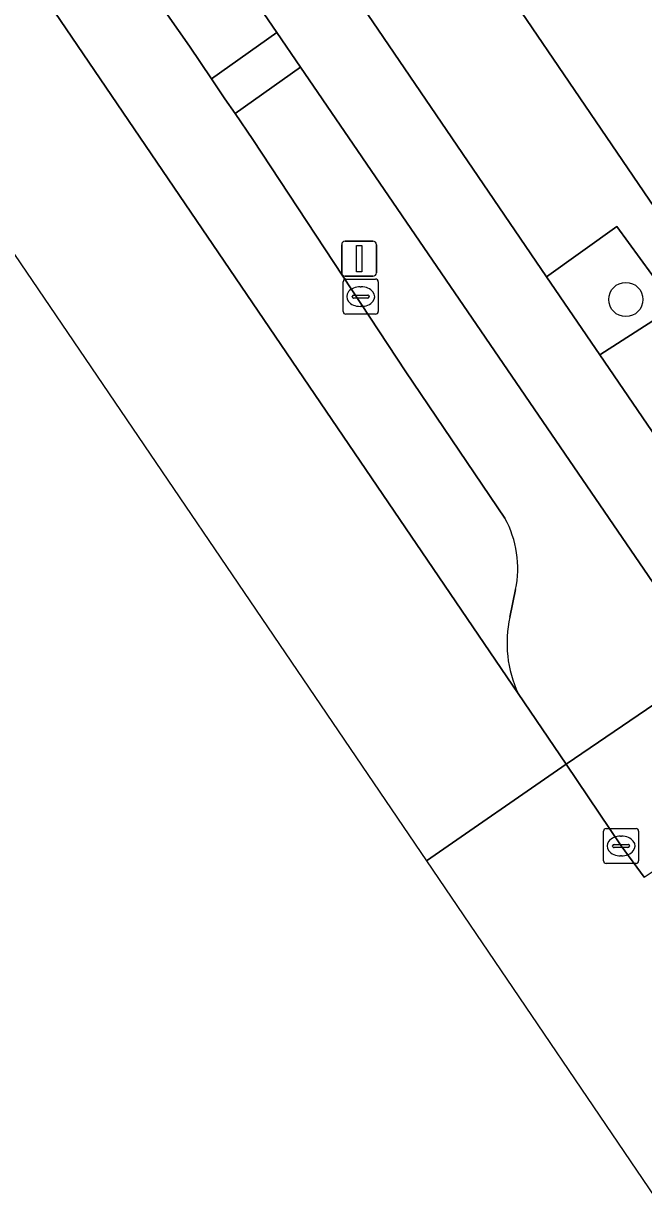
# Model space of a CAD drawing. Extents: x 160030 to 160839, y 385325 to 386450.
# Drawn here: x 160149.04 to 160166.74, y 385910.99 to 385944.45 of the extents above; entities that cross this region are included whole.
import ezdxf

# ---------------------------------------------------------------- set-up
doc = ezdxf.new("R2010")
doc.units = 0
for name, color, linetype in [('IMGEO_Berm_groen', 7, 'Continuous'), ('IMGEO_Boom', 7, 'Continuous'), ('IMGEO_Erf', 7, 'Continuous'), ('IMGEO_Fietspad_gesloten', 7, 'Continuous'), ('IMGEO_Groenvoorziening', 7, 'Continuous'), ('IMGEO_Kolk', 7, 'Continuous'), ('IMGEO_Lichtmast', 7, 'Continuous'), ('IMGEO_Parkeervlak_open', 7, 'Continuous'), ('IMGEO_Rijbaan_lokaal_gesloten', 7, 'Continuous'), ('IMGEO_Voetpad_open', 7, 'Continuous')]:
    doc.layers.add(name, color=color, linetype=linetype)

msp = doc.modelspace()

# ---------------------------------------------------------------- linework, layer by layer
at = {"layer": 'IMGEO_Berm_groen'}
for points in [[(160144.062, 385957.793), (160147.921, 385952.147), (160153.786, 385943.798), (160154.411, 385942.868), (160156.275, 385944.192), (160144.649, 385961.187)], [(160156.952, 385943.201), (160155.085, 385941.875), (160155.591, 385941.138), (160159.959, 385934.498), (160162.787, 385930.322)], [(160163.163, 385925.317), (160164.54, 385923.307), (160168.644, 385926.099), (160156.952, 385943.201)], [(160163.09, 385928.288), (160162.928, 385927.501)]]:
    msp.add_lwpolyline(points, dxfattribs=at)
for centre, radius, start, end in [((160160.191, 385928.896), 2.962, 348.1638, 28.782), ((160166.296, 385926.759), 3.449, 167.5702, 204.7126)]:
    msp.add_arc(centre, radius, start, end, dxfattribs=at)
at = {"layer": 'IMGEO_Boom'}
msp.add_circle((160166.238, 385936.567), 0.489, dxfattribs=at)
at = {"layer": 'IMGEO_Erf'}
msp.add_lwpolyline([(160124.511, 386001.685), (160125.658, 386000), (160176.803, 385924.884)], dxfattribs=at)
at = {"layer": 'IMGEO_Fietspad_gesloten'}
msp.add_lwpolyline([(160144.649, 385961.187), (160156.275, 385944.192), (160156.952, 385943.201), (160168.644, 385926.099), (160170.472, 385927.74), (160169.812, 385928.661), (160165.492, 385934.989), (160163.973, 385937.215), (160158.87, 385944.704), (160157.155, 385947.225), (160152.08, 385954.685), (160150.233, 385957.4), (160145.465, 385964.411), (160143.914, 385966.694), (160138.5, 385974.658), (160136.979, 385976.896), (160131.713, 385984.643), (160130.172, 385986.909), (160124.758, 385994.871), (160123.429, 385996.826), (160122.081, 385998.808), (160113.781, 386010.901)], dxfattribs=at)
at = {"layer": 'IMGEO_Groenvoorziening'}
msp.add_lwpolyline([(160165.492, 385934.989), (160167.643, 385936.37), (160165.985, 385938.649), (160163.973, 385937.215)], close=True, dxfattribs=at)
at = {"layer": 'IMGEO_Kolk'}
for p, q in [((160158.17, 385936.224), (160158.17, 385937.076)), ((160158.245, 385937.15), (160159.097, 385937.15)), ((160159.171, 385937.076), (160159.171, 385936.224)), ((160158.472, 385936.693), (160158.87, 385936.693)), ((160158.658, 385936.93), (160158.683, 385936.93)), ((160158.429, 385936.644), (160158.429, 385936.656)), ((160158.867, 385936.607), (160158.469, 385936.607)), ((160158.681, 385936.37), (160158.656, 385936.37)), ((160158.913, 385936.656), (160158.913, 385936.644)), ((160159.097, 385936.15), (160158.245, 385936.15)), ((160165.602, 385920.541), (160165.602, 385921.393)), ((160165.677, 385921.467), (160166.529, 385921.467)), ((160166.603, 385921.393), (160166.603, 385920.541)), ((160165.861, 385920.961), (160165.861, 385920.973)), ((160165.904, 385921.01), (160166.302, 385921.01)), ((160166.09, 385921.247), (160166.115, 385921.247)), ((160166.345, 385920.973), (160166.345, 385920.961)), ((160166.299, 385920.924), (160165.901, 385920.924)), ((160166.113, 385920.687), (160166.088, 385920.687)), ((160166.529, 385920.467), (160165.677, 385920.467))]:
    msp.add_line(p, q, dxfattribs=at)
for points in [[(160158.17, 385936.224), (160158.17, 385937.076)], [(160158.245, 385937.15), (160159.097, 385937.15)], [(160159.171, 385937.076), (160159.171, 385936.224)], [(160159.097, 385936.15), (160158.245, 385936.15)], [(160165.602, 385920.541), (160165.602, 385921.393)], [(160165.677, 385921.467), (160166.529, 385921.467)], [(160166.603, 385921.393), (160166.603, 385920.541)], [(160166.529, 385920.467), (160165.677, 385920.467)]]:
    msp.add_lwpolyline(points, dxfattribs=at)
for centre, radius, start, end in [((160158.247, 385937.074), 0.0765, 91.552, 178.448), ((160158.247, 385937.074), 0.0765, 91.552, 178.448), ((160159.095, 385937.074), 0.0765, 1.552, 88.448), ((160159.095, 385937.074), 0.0765, 1.552, 88.448), ((160158.469, 385936.653), 0.0403, 85.8775, 175.7526), ((160158.874, 385936.655), 0.0386, 1.7309, 96.639), ((160158.466, 385936.643), 0.0366, 178.938, 274.7102), ((160158.87, 385936.65), 0.043, 264.8664, 352.4533), ((160158.247, 385936.226), 0.0765, 181.552, 268.448), ((160158.247, 385936.226), 0.0765, 181.552, 268.448), ((160159.095, 385936.226), 0.0765, 271.552, 358.448), ((160159.095, 385936.226), 0.0765, 271.552, 358.448), ((160165.679, 385921.391), 0.0765, 91.552, 178.448), ((160165.679, 385921.391), 0.0765, 91.552, 178.448), ((160166.527, 385921.391), 0.0765, 1.552, 88.448), ((160166.527, 385921.391), 0.0765, 1.552, 88.448), ((160165.901, 385920.97), 0.0403, 85.8775, 175.7526), ((160165.898, 385920.96), 0.0366, 178.938, 274.7102), ((160166.302, 385920.967), 0.043, 264.8664, 352.4533), ((160166.306, 385920.972), 0.0386, 1.7309, 96.639), ((160165.679, 385920.543), 0.0765, 181.552, 268.448), ((160165.679, 385920.543), 0.0765, 181.552, 268.448), ((160166.527, 385920.543), 0.0765, 271.552, 358.448), ((160166.527, 385920.543), 0.0765, 271.552, 358.448)]:
    msp.add_arc(centre, radius, start, end, dxfattribs=at)
for centre, major_axis, ratio, start_param, end_param in [((160158.657, 385936.65), (-0.387, 0.002), 0.722429, 4.712389, 7.853982), ((160158.682, 385936.65), (-0.39, 0.002), 0.717154, 1.570796, 4.712389), ((160166.089, 385920.967), (-0.387, 0.002), 0.722429, 4.712389, 7.853982), ((160166.114, 385920.967), (-0.39, 0.002), 0.717154, 1.570796, 4.712389)]:
    msp.add_ellipse(centre, major_axis=major_axis, ratio=ratio, start_param=start_param, end_param=end_param, dxfattribs=at)
at = {"layer": 'IMGEO_Lichtmast'}
for p, q in [((160158.128, 385937.332), (160158.128, 385938.132)), ((160158.128, 385938.132), (160158.128, 385937.332)), ((160158.228, 385938.232), (160159.018, 385938.232)), ((160159.018, 385938.232), (160158.228, 385938.232)), ((160159.118, 385938.132), (160159.118, 385937.332)), ((160159.118, 385937.332), (160159.118, 385938.132)), ((160159.018, 385937.232), (160158.228, 385937.232)), ((160158.228, 385937.232), (160159.018, 385937.232))]:
    msp.add_line(p, q, dxfattribs=at)
msp.add_lwpolyline([(160158.548, 385938.107), (160158.698, 385938.107), (160158.698, 385937.357), (160158.548, 385937.357), (160158.548, 385938.107)], dxfattribs=at)
for centre, start, end in [((160158.228, 385938.132), 90, 180), ((160158.228, 385938.132), 90, 180), ((160159.018, 385938.132), 0, 90), ((160159.018, 385938.132), 360, 90), ((160158.228, 385937.332), 180, 270), ((160158.228, 385937.332), 180, 270), ((160159.018, 385937.332), 270, 0), ((160159.018, 385937.332), 270, 0)]:
    msp.add_arc(centre, 0.1, start, end, dxfattribs=at)
at = {"layer": 'IMGEO_Parkeervlak_open'}
for points in [[(160139.879, 385959.599), (160145.423, 385951.415), (160163.163, 385925.317)], [(160153.786, 385943.798), (160147.921, 385952.147), (160144.062, 385957.793)], [(160162.787, 385930.322), (160159.959, 385934.498), (160155.591, 385941.138), (160155.085, 385941.875), (160154.794, 385942.299), (160154.411, 385942.868), (160153.786, 385943.798)], [(160162.928, 385927.501), (160163.09, 385928.288)]]:
    msp.add_lwpolyline(points, dxfattribs=at)
for centre, radius, start, end in [((160160.191, 385928.896), 2.962, 348.1638, 28.782), ((160166.296, 385926.759), 3.449, 167.5702, 204.7126)]:
    msp.add_arc(centre, radius, start, end, dxfattribs=at)
at = {"layer": 'IMGEO_Rijbaan_lokaal_gesloten'}
for points in [[(160072.038, 386050.801), (160160.544, 385920.543), (160164.54, 385923.307), (160163.163, 385925.317), (160145.423, 385951.415), (160139.879, 385959.599), (160139.703, 385959.857), (160139.542, 385960.093), (160138.154, 385962.123), (160138.083, 385962.227), (160137.984, 385962.372), (160137.915, 385962.473), (160133.356, 385969.12), (160120.595, 385987.575), (160116.757, 385993.446), (160106.939, 386007.869), (160103.17, 386013.216)], [(160166.762, 385920.077), (160166.103, 385920.967), (160164.54, 385923.307), (160160.544, 385920.543), (160168.134, 385909.373), (160175.453, 385899.617)]]:
    msp.add_lwpolyline(points, dxfattribs=at)
at = {"layer": 'IMGEO_Voetpad_open'}
for points in [[(160176.803, 385924.884), (160125.658, 386000)], [(160145.465, 385964.411), (160150.233, 385957.4), (160152.349, 385958.836), (160154.206, 385956.098), (160152.08, 385954.685), (160157.155, 385947.225), (160159.032, 385948.443), (160160.723, 385946.002), (160158.87, 385944.704), (160163.973, 385937.215), (160165.985, 385938.649), (160167.643, 385936.37), (160165.492, 385934.989), (160169.812, 385928.661), (160170.472, 385927.74), (160172.387, 385929.067), (160174.149, 385926.531), (160172.174, 385925.159), (160174.467, 385921.813), (160175.111, 385920.946)]]:
    msp.add_lwpolyline(points, dxfattribs=at)
for points in [[(160155.085, 385941.875), (160156.952, 385943.201), (160156.275, 385944.192), (160154.411, 385942.868), (160154.794, 385942.299)], [(160168.644, 385926.099), (160164.54, 385923.307), (160166.103, 385920.967), (160166.762, 385920.077), (160170.873, 385922.818)]]:
    msp.add_lwpolyline(points, close=True, dxfattribs=at)

doc.saveas('drawing.dxf')
